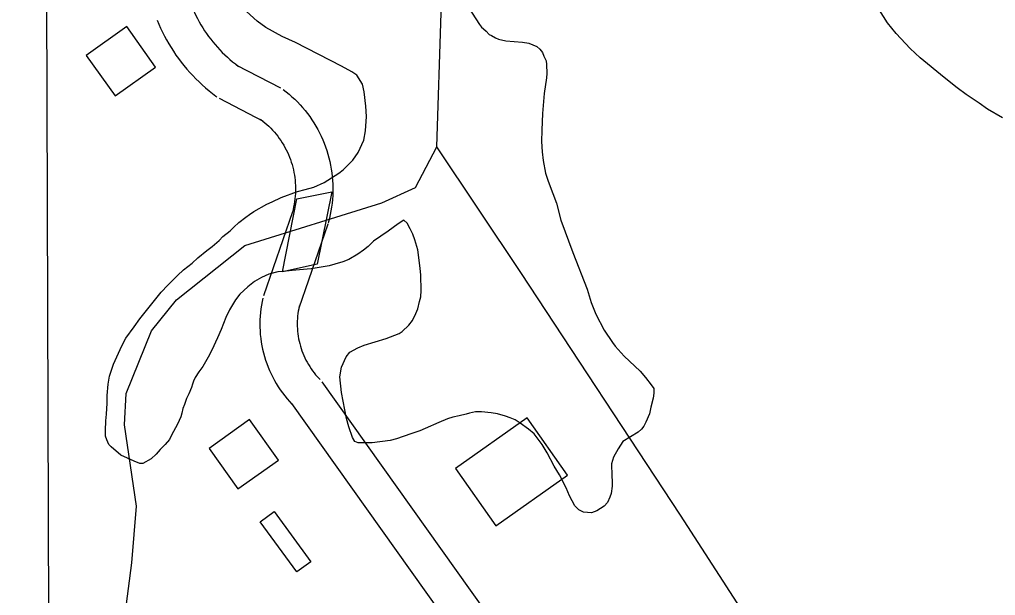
# Model space of a CAD drawing. Extents: x 3392644 to 3430565, y 576657 to 602123.
# Drawn here: x 3396720 to 3397504, y 592924 to 593386 of the extents above; entities that cross this region are included whole.
import ezdxf

# ---------------------------------------------------------------- set-up
doc = ezdxf.new("R2010")
doc.units = 0
for name, color, linetype in [('V-BLDG-OTLN', 7, 'Continuous'), ('V-BRDG-OTLN', 7, 'Continuous'), ('V-GRID-FRAM', 7, 'Continuous'), ('V-ROAD-CNTR', 7, 'Continuous'), ('V-SITE-VEGE', 7, 'Continuous'), ('V-TOPO-SHOR', 7, 'Continuous')]:
    doc.layers.add(name, color=color, linetype=linetype)

msp = doc.modelspace()

# ---------------------------------------------------------------- linework, layer by layer
at = {"layer": 'V-BLDG-OTLN'}
for points in [[(3396773.73, 593357.01), (3396796.94, 593324.43), (3396829.52, 593347.65), (3396806.31, 593380.22)], [(3396872.39, 593041.78), (3396895.6, 593009.21), (3396928.17, 593032.42), (3396904.96, 593064.99)], [(3397070.17, 593025.61), (3397102.43, 592979.76), (3397160.08, 593020.31), (3397127.82, 593066.17)], [(3396924.61, 592991.24), (3396954.14, 592950.9), (3396942.84, 592942.63), (3396913.31, 592982.97)]]:
    msp.add_lwpolyline(points, close=True, dxfattribs=at)
at = {"layer": 'V-BRDG-OTLN'}
msp.add_lwpolyline([(3396931.28, 593183.49), (3396942.72, 593241.91), (3396970.96, 593247.55), (3396959.11, 593189.51)], close=True, dxfattribs=at)
at = {"layer": 'V-GRID-FRAM'}
msp.add_lwpolyline([(3396720.28, 600227.69), (3428325.66, 600342.61), (3428399.71, 582159.31), (3396778.46, 582044.33), (3396720.28, 600227.69)], dxfattribs=at)
at = {"layer": 'V-ROAD-CNTR'}
for points in [[(3396858.36, 593396.81), (3396859.51, 593394.05), (3396860.66, 593391.49), (3396861.87, 593388.96), (3396863.14, 593386.46), (3396864.48, 593383.99), (3396865.87, 593381.56), (3396867.33, 593379.16), (3396868.85, 593376.8), (3396870.43, 593374.48), (3396872.06, 593372.2), (3396873.75, 593369.96), (3396875.5, 593367.77), (3396877.3, 593365.62), (3396879.15, 593363.51), (3396881.06, 593361.45), (3396883.02, 593359.44), (3396885.03, 593357.48), (3396887.08, 593355.58), (3396889.19, 593353.72), (3396891.34, 593351.92), (3396893.54, 593350.17), (3396895.83, 593348.44), (3396896.35, 593348.05)], [(3396830.68, 593385.25), (3396831.97, 593382.14), (3396833.43, 593378.89), (3396834.96, 593375.68), (3396836.58, 593372.51), (3396838.27, 593369.38), (3396840.05, 593366.29), (3396841.9, 593363.25), (3396843.82, 593360.26), (3396845.82, 593357.31), (3396847.9, 593354.42), (3396850.04, 593351.58), (3396852.26, 593348.79), (3396854.55, 593346.06), (3396856.9, 593343.39), (3396859.32, 593340.78), (3396861.8, 593338.23), (3396864.35, 593335.75), (3396866.96, 593333.32), (3396869.63, 593330.97), (3396872.36, 593328.69), (3396875.14, 593326.47), (3396877.93, 593324.36), (3396878.65, 593323.83)], [(3396894.4, 593349.26), (3396929.74, 593330.97)], [(3396932, 593329.53), (3396934.24, 593327.81), (3396936.6, 593325.87), (3396938.91, 593323.85), (3396941.15, 593321.77), (3396943.33, 593319.62), (3396945.44, 593317.4), (3396947.48, 593315.12), (3396949.45, 593312.78), (3396951.35, 593310.38), (3396953.17, 593307.92), (3396954.91, 593305.4), (3396956.58, 593302.84), (3396958.17, 593300.22), (3396959.67, 593297.56), (3396961.1, 593294.85), (3396962.44, 593292.09), (3396963.69, 593289.3), (3396964.86, 593286.48), (3396965.94, 593283.61), (3396966.93, 593280.72), (3396967.83, 593277.79), (3396968.64, 593274.84), (3396969.36, 593271.87), (3396969.99, 593268.87), (3396970.52, 593265.86), (3396970.97, 593262.83), (3396971.31, 593259.79), (3396971.57, 593256.74), (3396971.73, 593253.68), (3396971.8, 593250.62), (3396971.77, 593247.56), (3396971.65, 593244.5), (3396971.43, 593241.45), (3396971.12, 593238.41), (3396970.72, 593235.37), (3396970.22, 593232.35), (3396969.64, 593229.35), (3396968.96, 593226.37), (3396968.2, 593223.48), (3396967.91, 593222.44)], [(3396880.61, 593322.62), (3396915.95, 593304.33)], [(3396913.7, 593305.76), (3396915.57, 593304.32), (3396917.22, 593302.96), (3396918.83, 593301.56), (3396920.4, 593300.1), (3396921.92, 593298.6), (3396923.39, 593297.05), (3396924.82, 593295.46), (3396926.19, 593293.82), (3396927.52, 593292.15), (3396928.79, 593290.43), (3396930.01, 593288.68), (3396931.17, 593286.88), (3396932.28, 593285.06), (3396933.33, 593283.2), (3396934.32, 593281.3), (3396935.26, 593279.39), (3396936.13, 593277.44), (3396936.95, 593275.46), (3396937.7, 593273.46), (3396938.39, 593271.44), (3396939.02, 593269.4), (3396939.59, 593267.34), (3396940.09, 593265.26), (3396940.53, 593263.17), (3396940.9, 593261.06), (3396941.21, 593258.95), (3396941.46, 593256.83), (3396941.63, 593254.7), (3396941.75, 593252.56), (3396941.79, 593250.43), (3396941.78, 593248.29), (3396941.69, 593246.16), (3396941.54, 593244.03), (3396941.32, 593241.9), (3396941.04, 593239.78), (3396940.7, 593237.67), (3396940.29, 593235.57), (3396939.81, 593233.49), (3396939.25, 593231.35), (3396939.04, 593230.62)], [(3396939.3, 593231.44), (3396916, 593164.12)], [(3396967.65, 593221.62), (3396944.34, 593154.31)], [(3396915.51, 593162.38), (3396914.93, 593159.7), (3396914.39, 593156.77), (3396913.95, 593153.82), (3396913.61, 593150.86), (3396913.35, 593147.89), (3396913.2, 593144.92), (3396913.14, 593141.94), (3396913.17, 593138.96), (3396913.3, 593135.98), (3396913.53, 593133.01), (3396913.84, 593130.05), (3396914.26, 593127.1), (3396914.77, 593124.16), (3396915.37, 593121.25), (3396916.06, 593118.35), (3396916.85, 593115.47), (3396917.73, 593112.63), (3396918.7, 593109.81), (3396919.76, 593107.02), (3396920.91, 593104.27), (3396922.14, 593101.56), (3396923.47, 593098.89), (3396924.87, 593096.27), (3396926.36, 593093.69), (3396927.93, 593091.15), (3396929.58, 593088.67), (3396931.31, 593086.25), (3396933.12, 593083.88), (3396935, 593081.57), (3396936.96, 593079.32), (3396938.95, 593077.17), (3396940.03, 593076.06)], [(3396944.83, 593156.05), (3396944.36, 593153.84), (3396943.99, 593151.85), (3396943.69, 593149.86), (3396943.46, 593147.85), (3396943.29, 593145.84), (3396943.18, 593143.82), (3396943.14, 593141.8), (3396943.16, 593139.78), (3396943.25, 593137.77), (3396943.4, 593135.75), (3396943.62, 593133.74), (3396943.9, 593131.74), (3396944.25, 593129.76), (3396944.65, 593127.78), (3396945.13, 593125.81), (3396945.66, 593123.86), (3396946.25, 593121.94), (3396946.91, 593120.02), (3396947.63, 593118.14), (3396948.41, 593116.27), (3396949.24, 593114.44), (3396950.14, 593112.63), (3396951.09, 593110.85), (3396952.1, 593109.09), (3396953.17, 593107.38), (3396954.29, 593105.7), (3396955.46, 593104.06), (3396956.68, 593102.45), (3396957.96, 593100.88), (3396959.28, 593099.36), (3396960.69, 593097.84), (3396961.51, 593097)], [(3396962.99, 593095.23), (3397406.86, 592472.3)], [(3396938.56, 593077.83), (3397382.42, 592454.89)]]:
    msp.add_lwpolyline(points, dxfattribs=at)
at = {"layer": 'V-SITE-VEGE'}
for points in [[(3397071.81, 593409.43), (3397089.51, 593381.79), (3397091.03, 593379.68), (3397092.55, 593378.21), (3397094.7, 593376.54), (3397097.09, 593373.81), (3397099.02, 593372.99), (3397102.25, 593371.12), (3397104.83, 593370.1), (3397110.6, 593368.7), (3397123.83, 593367.63), (3397128.96, 593366.85), (3397135.4, 593364.19), (3397137.99, 593361.88), (3397139.95, 593359.36), (3397141.06, 593356.39), (3397142.83, 593352.58), (3397143.3, 593349.61), (3397143.41, 593342.57), (3397143.26, 593338.95), (3397141.33, 593326.34), (3397140.09, 593310.34), (3397139.44, 593297.11), (3397139.16, 593287.95), (3397139.72, 593279.64), (3397140.68, 593272.62), (3397142.55, 593262.42), (3397144.57, 593256.06), (3397148.35, 593246.32), (3397151.24, 593238.48), (3397154.65, 593224.89), (3397164.23, 593198.83), (3397175.78, 593169.59), (3397179.15, 593158.78), (3397182.71, 593149.46), (3397189.51, 593136.57), (3397196.28, 593126.66), (3397198.46, 593123.71), (3397205.62, 593115.72), (3397218.38, 593103.77), (3397222.73, 593098.73), (3397227.29, 593092.83), (3397229.26, 593089.88), (3397229.32, 593086.04), (3397228.96, 593081.99), (3397226.94, 593074.71), (3397225.96, 593069.58), (3397222.87, 593062.71), (3397221.21, 593059.7), (3397219.55, 593057.11), (3397216.81, 593054.73), (3397204.57, 593047.29), (3397200.61, 593041.47), (3397197.09, 593034.81), (3397195.47, 593029.45), (3397195.63, 593019.65), (3397195.91, 593015.18), (3397195.97, 593011.56), (3397195.21, 593005.58), (3397193.98, 593002.58), (3397192.13, 592998.49), (3397189.62, 592995.47), (3397183.5, 592991.75), (3397179.26, 592990.19), (3397172.86, 592990.73), (3397169.21, 592992.38), (3397165.96, 592995.74), (3397161.78, 593003.77), (3397158.91, 593010.12), (3397153.63, 593020.48), (3397149.47, 593027.45), (3397143.76, 593038.22), (3397139.81, 593044.98), (3397133.29, 593053.4), (3397128.75, 593057.17), (3397122.07, 593061.96), (3397117.98, 593064.67), (3397114.11, 593066.32), (3397110.25, 593067.75), (3397103.83, 593069.56), (3397098.92, 593070.34), (3397091.02, 593071.06), (3397086.33, 593070.99), (3397081.45, 593070.06), (3397078.69, 593069.16), (3397073.17, 593067.8), (3397068.07, 593066.87), (3397063.83, 593065.52), (3397056.84, 593062.64), (3397045.83, 593057.78), (3397041.6, 593055.79), (3397034.39, 593053.54), (3397022.73, 593049.52), (3397017.85, 593048.17), (3397003.18, 593046.23), (3396995.29, 593046.1), (3396992.09, 593046.27), (3396989.52, 593047.29), (3396987.55, 593050.46), (3396984.65, 593058.94), (3396982.62, 593065.72)], [(3397509.29, 593306.81), (3397497.24, 593313.86), (3397490.56, 593318.66), (3397480, 593325.74), (3397472.89, 593330.95), (3397462.31, 593339.31), (3397443.09, 593354.99), (3397435.09, 593362.54), (3397423.82, 593374.51), (3397416.86, 593383.14), (3397402.65, 593405.72)], [(3396880.4, 593208.61), (3396883.54, 593211.64), (3396889.23, 593216.21), (3396892.16, 593219.24), (3396896.37, 593222.93), (3396901.84, 593227.28), (3396904.79, 593229.46), (3396908.38, 593231.86), (3396918.73, 593237.78), (3396923.17, 593239.55), (3396930.15, 593243.07), (3396943.29, 593247.76), (3396949.66, 593249.35), (3396956.45, 593251.37), (3396964.91, 593255.13), (3396976.52, 593262.56), (3396980.1, 593265.18), (3396987.86, 593272.97), (3396992.03, 593279.22), (3396996.56, 593288.88), (3396997.93, 593296.36), (3396998.81, 593308.1), (3396998.26, 593316.4), (3396997.02, 593327.68), (3396995.64, 593333.84), (3396991.05, 593341.01), (3396986.95, 593343.93), (3396978.78, 593348.28), (3396941.82, 593367.3), (3396931.09, 593372.03), (3396917.97, 593379.5), (3396911.07, 593384.5), (3396902.42, 593392.25)], [(3396982.62, 593065.72), (3396978.67, 593086.55), (3396977.4, 593099.1), (3396978.77, 593106.8), (3396982.48, 593115.17), (3396985.4, 593118.84), (3396991.74, 593122.35), (3396996.82, 593124.56), (3397014.64, 593129.96), (3397025.02, 593133.96), (3397027.34, 593135.49), (3397032.8, 593140.48), (3397035.72, 593144.36), (3397038.4, 593149.94), (3397039.83, 593153.8), (3397041.23, 593159.58), (3397042.25, 593163.22), (3397042.59, 593168.34), (3397042.39, 593180.7), (3397041.88, 593186.44), (3397039.94, 593200.91), (3397037.68, 593208.97), (3397035.9, 593213.63), (3397033.92, 593217.86), (3397031.5, 593222.3), (3397028.69, 593224.81), (3397024.26, 593221.97), (3397016.26, 593216.09), (3397004.45, 593208.02), (3397000.04, 593203.68), (3396996.25, 593200.64), (3396991.83, 593197.58), (3396984.65, 593193.21), (3396979.77, 593191.43), (3396973.41, 593189.41), (3396968.74, 593188.27), (3396954.29, 593185.91), (3396944.92, 593185.12), (3396939.18, 593184.39), (3396931.94, 593183.64), (3396927.47, 593183.35), (3396920.25, 593181.53), (3396914.54, 593178.89), (3396908.84, 593175.6), (3396903.58, 593171.46), (3396897.07, 593165.4), (3396893.52, 593160.86), (3396888.74, 593152.9), (3396885.85, 593146.89), (3396882.17, 593137.03), (3396879.29, 593130.37), (3396874.55, 593120.49), (3396871.65, 593114.91), (3396867.29, 593107.38), (3396864.17, 593103.06), (3396861.25, 593098.54), (3396859.81, 593095.75), (3396858.99, 593093.39), (3396858.18, 593090.61), (3396856.13, 593085.46), (3396854.27, 593081.81), (3396852.65, 593076.88), (3396851.41, 593073.88), (3396850.62, 593070.03), (3396849.82, 593067.03), (3396847.14, 593061.23), (3396842.38, 593052.42), (3396840.73, 593048.77), (3396837.17, 593044.88), (3396833.18, 593040.77), (3396830.04, 593037.09), (3396825.84, 593033.4), (3396819.29, 593029.67), (3396816.95, 593029.64), (3396812.23, 593031.48), (3396801.71, 593036.43), (3396793.72, 593042.91), (3396791.98, 593045.01), (3396790.43, 593048.61), (3396789.32, 593051.58), (3396789.25, 593056.05), (3396789.55, 593063.94), (3396790.1, 593069.28), (3396790.6, 593078.03), (3396790.72, 593084.21), (3396791.43, 593093.39), (3396792.61, 593099.59), (3396795.65, 593109.22), (3396802.45, 593124.04), (3396805.55, 593130.27), (3396812.23, 593139.33), (3396816.81, 593145.79), (3396833.95, 593167.16), (3396839.41, 593172.58), (3396846.96, 593180.37), (3396852, 593184.93), (3396858.73, 593190.36), (3396863.35, 593194.7), (3396870.51, 593200.57), (3396874.93, 593203.83), (3396880.4, 593208.61)]]:
    msp.add_lwpolyline(points, dxfattribs=at)
at = {"layer": 'V-TOPO-SHOR'}
msp.add_line((3397122.49, 593182.96), (3397055.22, 593283.67), dxfattribs=at)
for points in [[(3396826.13, 593136.18), (3396846.21, 593160.95), (3396901.24, 593204.46), (3397011.01, 593238.61), (3397038.11, 593250.98), (3397055.22, 593283.67), (3397058.63, 593391.19), (3397045.75, 593522.34), (3397033.96, 593599.05), (3397031.8, 593613.09)], [(3397881.28, 592054.91), (3397658.33, 592381.17), (3397419.52, 592739.03), (3397341.61, 592847.54), (3397250.68, 592988.25), (3397122.49, 593182.96)], [(3396744.66, 592608.21), (3396798.66, 592608.63), (3396844.46, 592624.71), (3396874.94, 592639.41), (3396887.85, 592649.85), (3396898.97, 592665.95), (3396904.87, 592688.21), (3396903.36, 592712.07), (3396889.22, 592743.12), (3396864.21, 592777.98), (3396828.98, 592812.68), (3396806.44, 592835.63), (3396802.17, 592853.76), (3396801.72, 592882.19), (3396810.31, 592949.99), (3396814.14, 592995.54), (3396804.58, 593060.78), (3396805.89, 593085.82), (3396826.13, 593136.18)]]:
    msp.add_lwpolyline(points, dxfattribs=at)

doc.saveas('drawing.dxf')
